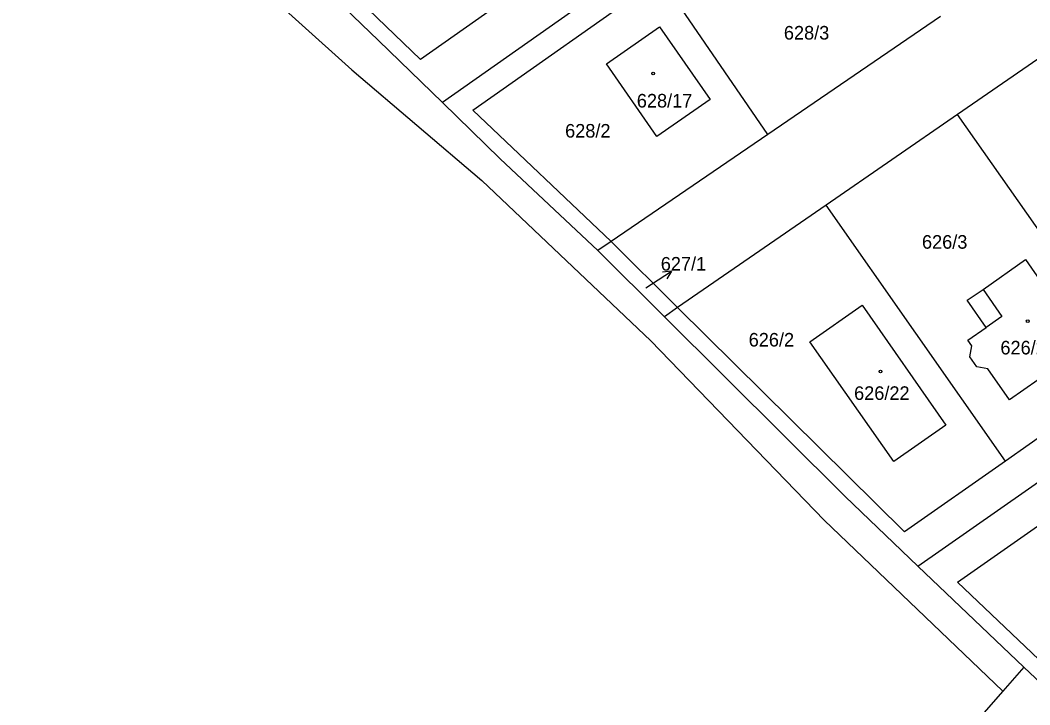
# Model space of a CAD drawing. Extents: x -724107 to -720612, y -1045267 to -1038441.
# Drawn here: x -723332.6 to -723206, y -1042984.1 to -1042898.3 of the extents above; entities that cross this region are included whole.
import ezdxf

# ---------------------------------------------------------------- set-up
doc = ezdxf.new("R2010")
doc.units = 0
for name, color, linetype in [('Hranice kat_území', 7, 'Continuous'), ('Hranice parcel', 7, 'Continuous'), ('Parcelní čísla', 7, 'Continuous'), ('Pop  PČ popisy', 7, 'Continuous'), ('Vnitřní kresba', 7, 'Continuous'), ('Značky budov', 7, 'Continuous')]:
    doc.layers.add(name, color=color, linetype=linetype)

msp = doc.modelspace()

# ---------------------------------------------------------------- linework, layer by layer
at = {"layer": 'Hranice kat_území'}
for p, q in [((-723291.01, -1042904.47), (-723274.72, -1042918.37)), ((-723209.41, -1042982.38), (-723212.07, -1042985.4))]:
    msp.add_line(p, q, dxfattribs=at)
for points in [[(-723332.57, -1042866.98), (-723310.92, -1042886.54), (-723291.01, -1042904.47)], [(-723274.72, -1042918.37), (-723253.51, -1042938.45), (-723231.8, -1042960.93), (-723209.41, -1042982.38)]]:
    msp.add_lwpolyline(points, dxfattribs=at)
at = {"layer": 'Hranice parcel'}
for p, q in [((-723061.67, -1042754.84), (-723279.63, -1042908.59)), ((-723220.07, -1042966.72), (-723012.48, -1042821.33)), ((-723238.88, -1042912.61), (-723252.31, -1042892.97)), ((-723217.2, -1042897.79), (-723238.88, -1042912.61)), ((-723198.62, -1042898.74), (-723215.08, -1042910.09)), ((-723215.08, -1042910.09), (-723231.55, -1042921.44)), ((-723192.7, -1042942.05), (-723215.08, -1042910.09)), ((-723238.88, -1042912.61), (-723258.5, -1042926.02)), ((-723231.55, -1042921.44), (-723250.18, -1042934.29)), ((-723209.08, -1042953.53), (-723231.55, -1042921.44)), ((-723258.5, -1042926.02), (-723260.15, -1042927.15)), ((-723250.18, -1042934.29), (-723258.5, -1042926.02)), ((-723251.83, -1042935.43), (-723260.15, -1042927.15)), ((-723250.18, -1042934.29), (-723251.83, -1042935.43)), ((-723192.7, -1042942.05), (-723209.08, -1042953.53)), ((-723206.77, -1042979.37), (-723220.07, -1042966.72)), ((-723206.77, -1042979.37), (-723209.41, -1042982.38)), ((-723203.17, -1042982.76), (-723206.77, -1042979.37))]:
    msp.add_line(p, q, dxfattribs=at)
for points in [[(-723264.4, -1042890.5), (-723282.38, -1042903.18), (-723305.28, -1042881.12)], [(-723279.63, -1042908.59), (-723287.64, -1042900.82), (-723306.91, -1042882.28)], [(-723258.5, -1042926.02), (-723275.83, -1042909.55), (-723252.31, -1042892.97)], [(-723252.76, -1042912.85), (-723259.08, -1042903.72), (-723252.45, -1042899.11), (-723246.1, -1042908.22), (-723252.76, -1042912.85)], [(-723260.15, -1042927.15), (-723272.41, -1042915.63), (-723279.63, -1042908.59)], [(-723212.65, -1042941.73), (-723213.53, -1042940.47), (-723213.3, -1042939.07), (-723213.78, -1042938.38), (-723211.49, -1042936.77), (-723213.86, -1042933.38), (-723211.89, -1042932.01), (-723206.55, -1042928.28), (-723199.01, -1042939.15), (-723201.99, -1042941.24), (-723202.25, -1042940.87), (-723203.45, -1042941.72), (-723203.2, -1042942.09), (-723208.56, -1042945.85), (-723211.27, -1042941.97), (-723212.65, -1042941.73)], [(-723209.08, -1042953.53), (-723221.74, -1042962.39), (-723250.18, -1042934.29)], [(-723233.58, -1042938.58), (-723227.02, -1042934), (-723216.54, -1042949.02), (-723223.08, -1042953.58), (-723233.58, -1042938.58)], [(-723220.07, -1042966.72), (-723229.16, -1042957.98), (-723251.83, -1042935.43)], [(-723201.5, -1042981.61), (-723215.07, -1042968.71), (-723194.09, -1042954.02)]]:
    msp.add_lwpolyline(points, dxfattribs=at)
at = {"layer": 'Pop  PČ popisy'}
for p, q in [((-723253.46, -1042931.37), (-723250.94, -1042929.74)), ((-723250.94, -1042929.74), (-723252.06, -1042929.86)), ((-723250.94, -1042929.74), (-723251.51, -1042930.7)), ((-723254.16, -1042931.82), (-723253.46, -1042931.37))]:
    msp.add_line(p, q, dxfattribs=at)
at = {"layer": 'Vnitřní kresba'}
for p, q in [((-723211.89, -1042932.01), (-723209.52, -1042935.4)), ((-723209.52, -1042935.4), (-723211.49, -1042936.77))]:
    msp.add_line(p, q, dxfattribs=at)
at = {"layer": 'Značky budov'}
for centre in [(-723253.24, -1042904.94), (-723206.29, -1042935.98), (-723224.75, -1042942.29)]:
    msp.add_circle(centre, 0.175, dxfattribs=at)

# ---------------------------------------------------------------- texts
at = {"layer": 'Parcelní čísla'}
for s, p in [('628/3', (-723236.85, -1042900.69)), ('628/17', (-723255.28, -1042909.21)), ('628/2', (-723264.27, -1042912.98)), ('626/3', (-723219.54, -1042926.91)), ('627/1', (-723252.28, -1042929.65)), ('626/2', (-723241.26, -1042939.17)), ('626/24', (-723209.71, -1042940.16)), ('626/22', (-723228.05, -1042945.86))]:
    msp.add_text(s, height=1.7, dxfattribs=at).set_placement(p)

doc.saveas('drawing.dxf')
